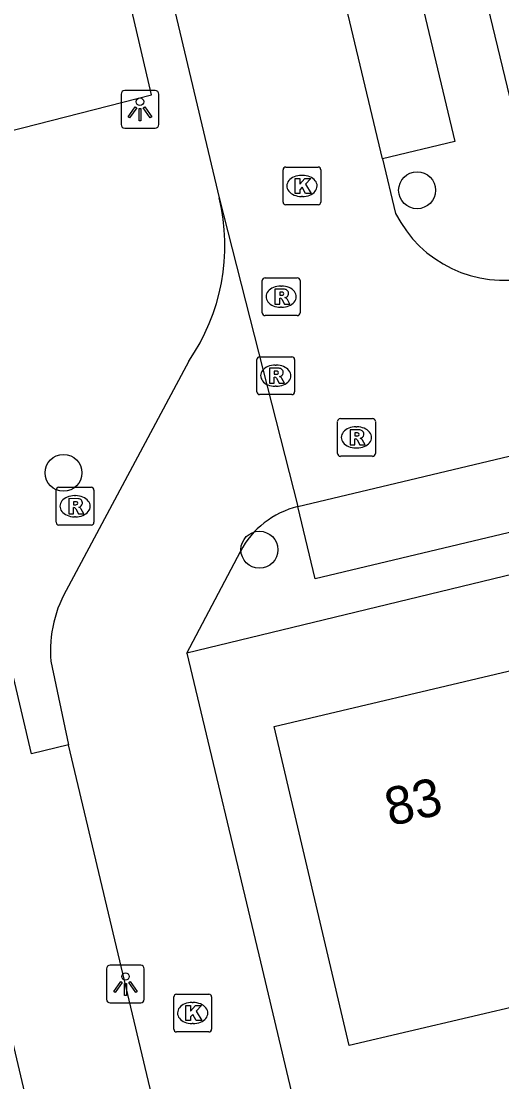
# Model space of a CAD drawing. Extents: x 157793 to 159380, y 380882 to 382313.
# Drawn here: x 158677.92 to 158690.65, y 381211.32 to 381239.4 of the extents above; entities that cross this region are included whole.
import ezdxf

# ---------------------------------------------------------------- set-up
doc = ezdxf.new("R2010")
doc.units = 0
for name, color, linetype in [('IMGEO_Boom', 7, 'Continuous'), ('IMGEO_Kolk', 7, 'Continuous'), ('IMGEO_Lichtpunt', 7, 'Continuous'), ('IMGEO_Muur', 7, 'Continuous'), ('IMGEO_Pand', 7, 'Continuous'), ('IMGEO_Pand_nummerreeks', 7, 'Continuous'), ('IMGEO_Rijbaan_lokaal_open', 7, 'Continuous'), ('IMGEO_Rioolput', 7, 'Continuous'), ('IMGEO_Voetpad_open', 7, 'Continuous')]:
    doc.layers.add(name, color=color, linetype=linetype)

msp = doc.modelspace()

# ---------------------------------------------------------------- linework, layer by layer
at = {"layer": 'IMGEO_Boom'}
for centre in [(158688.407, 381234.922), (158679.041, 381227.443), (158684.229, 381225.408)]:
    msp.add_circle(centre, 0.489, dxfattribs=at)
at = {"layer": 'IMGEO_Kolk'}
for p, q in [((158684.932, 381235.538), (158685.784, 381235.538)), ((158684.857, 381234.612), (158684.857, 381235.464)), ((158685.345, 381235.318), (158685.37, 381235.318)), ((158685.858, 381235.464), (158685.858, 381234.612)), ((158685.368, 381234.758), (158685.343, 381234.758)), ((158685.784, 381234.538), (158684.932, 381234.538)), ((158682.037, 381213.642), (158682.889, 381213.642)), ((158681.962, 381212.716), (158681.962, 381213.568)), ((158682.45, 381213.422), (158682.475, 381213.422)), ((158682.963, 381213.568), (158682.963, 381212.716)), ((158682.473, 381212.862), (158682.448, 381212.862)), ((158682.889, 381212.642), (158682.037, 381212.642))]:
    msp.add_line(p, q, dxfattribs=at)
for points in [[(158684.932, 381235.538), (158685.784, 381235.538)], [(158684.857, 381234.612), (158684.857, 381235.464)], [(158685.178, 381235.238), (158685.301, 381235.238), (158685.301, 381235.087), (158685.431, 381235.238), (158685.595, 381235.238), (158685.449, 381235.087), (158685.602, 381234.838), (158685.45, 381234.838), (158685.365, 381235.002), (158685.301, 381234.935), (158685.301, 381234.838), (158685.178, 381234.838), (158685.178, 381235.238)], [(158685.858, 381235.464), (158685.858, 381234.612)], [(158685.784, 381234.538), (158684.932, 381234.538)], [(158682.037, 381213.642), (158682.889, 381213.642)], [(158681.962, 381212.716), (158681.962, 381213.568)], [(158682.283, 381213.342), (158682.406, 381213.342), (158682.406, 381213.191), (158682.536, 381213.342), (158682.7, 381213.342), (158682.554, 381213.191), (158682.707, 381212.942), (158682.555, 381212.942), (158682.47, 381213.106), (158682.406, 381213.039), (158682.406, 381212.942), (158682.283, 381212.942), (158682.283, 381213.342)], [(158682.963, 381213.568), (158682.963, 381212.716)], [(158682.889, 381212.642), (158682.037, 381212.642)]]:
    msp.add_lwpolyline(points, dxfattribs=at)
for centre, start, end in [((158684.934, 381235.462), 91.552, 178.448), ((158684.934, 381235.462), 91.552, 178.448), ((158685.782, 381235.462), 1.552, 88.448), ((158685.782, 381235.462), 1.552, 88.448), ((158684.934, 381234.614), 181.552, 268.448), ((158684.934, 381234.614), 181.552, 268.448), ((158685.782, 381234.614), 271.552, 358.448), ((158685.782, 381234.614), 271.552, 358.448), ((158682.039, 381213.566), 91.552, 178.448), ((158682.039, 381213.566), 91.552, 178.448), ((158682.887, 381213.566), 1.552, 88.448), ((158682.887, 381213.566), 1.552, 88.448), ((158682.039, 381212.718), 181.552, 268.448), ((158682.039, 381212.718), 181.552, 268.448), ((158682.887, 381212.718), 271.552, 358.448), ((158682.887, 381212.718), 271.552, 358.448)]:
    msp.add_arc(centre, 0.0765, start, end, dxfattribs=at)
for centre, major_axis, ratio, start_param, end_param in [((158685.344, 381235.038), (-0.387, 0.002), 0.722429, 4.712389, 7.853982), ((158685.369, 381235.038), (-0.39, 0.002), 0.717154, 1.570796, 4.712389), ((158682.449, 381213.142), (-0.387, 0.002), 0.722429, 4.712389, 7.853982), ((158682.474, 381213.142), (-0.39, 0.002), 0.717154, 1.570796, 4.712389)]:
    msp.add_ellipse(centre, major_axis=major_axis, ratio=ratio, start_param=start_param, end_param=end_param, dxfattribs=at)
at = {"layer": 'IMGEO_Lichtpunt'}
for p, q in [((158681.47, 381237.563), (158680.662, 381237.563)), ((158681.47, 381237.563), (158680.662, 381237.563)), ((158680.568, 381237.468), (158680.568, 381236.661)), ((158680.568, 381237.468), (158680.568, 381236.661)), ((158681.564, 381236.661), (158681.564, 381237.468)), ((158681.564, 381236.661), (158681.564, 381237.468)), ((158680.662, 381236.567), (158681.47, 381236.567)), ((158680.662, 381236.567), (158681.47, 381236.567)), ((158680.184, 381214.313), (158680.184, 381213.506)), ((158680.184, 381214.313), (158680.184, 381213.506)), ((158681.086, 381214.408), (158680.278, 381214.408)), ((158681.086, 381214.408), (158680.278, 381214.408)), ((158681.18, 381213.506), (158681.18, 381214.313)), ((158681.18, 381213.506), (158681.18, 381214.313)), ((158680.278, 381213.412), (158681.086, 381213.412)), ((158680.278, 381213.412), (158681.086, 381213.412))]:
    msp.add_line(p, q, dxfattribs=at)
for points in [[(158680.942, 381237.132), (158680.981, 381237.104), (158680.793, 381236.842), (158680.755, 381236.869), (158680.942, 381237.132)], [(158681.044, 381237.084), (158681.091, 381237.084), (158681.091, 381236.762), (158681.044, 381236.762), (158681.044, 381237.084)], [(158681.154, 381237.104), (158681.192, 381237.131), (158681.379, 381236.869), (158681.34, 381236.841), (158681.154, 381237.104)], [(158680.558, 381213.977), (158680.597, 381213.949), (158680.409, 381213.687), (158680.371, 381213.714), (158680.558, 381213.977)], [(158680.66, 381213.929), (158680.707, 381213.929), (158680.707, 381213.607), (158680.66, 381213.607), (158680.66, 381213.929)], [(158680.77, 381213.949), (158680.808, 381213.976), (158680.995, 381213.714), (158680.956, 381213.686), (158680.77, 381213.949)]]:
    msp.add_lwpolyline(points, dxfattribs=at)
for centre in [(158681.067, 381237.266), (158680.683, 381214.111)]:
    msp.add_circle(centre, 0.0994, dxfattribs=at)
for centre, start, end in [((158680.662, 381237.468), 90, 180), ((158680.662, 381237.468), 90, 180), ((158681.47, 381237.468), 0, 90), ((158681.47, 381237.468), 0, 90), ((158680.662, 381236.661), 180, 270), ((158680.662, 381236.661), 180, 270), ((158681.47, 381236.661), 270, 0), ((158681.47, 381236.661), 270, 360), ((158680.278, 381214.313), 90, 180), ((158680.278, 381214.313), 90, 180), ((158681.086, 381214.313), 0, 90), ((158681.086, 381214.313), 0, 90), ((158680.278, 381213.506), 180, 270), ((158680.278, 381213.506), 180, 270), ((158681.086, 381213.506), 270, 0), ((158681.086, 381213.506), 270, 360)]:
    msp.add_arc(centre, 0.0946, start, end, dxfattribs=at)
at = {"layer": 'IMGEO_Muur'}
msp.add_lwpolyline([(158684.255, 381214.5), (158686.707, 381204.195), (158687.735, 381204.417)], dxfattribs=at)
at = {"layer": 'IMGEO_Pand'}
for points in [[(158692.927, 381213.768), (158686.609, 381212.282), (158684.622, 381220.73), (158690.971, 381222.224)], [(158668.909, 381211.437), (158670.404, 381205.083), (158678.944, 381207.092), (158677.452, 381213.434)]]:
    msp.add_lwpolyline(points, dxfattribs=at)
at = {"layer": 'IMGEO_Rijbaan_lokaal_open'}
for points in [[(158671.453, 381288.156), (158676.756, 381265.295), (158676.268, 381263.721), (158683.168, 381234.722)], [(158687.494, 381235.752), (158682.096, 381258.371)], [(158687.494, 381235.752), (158687.839, 381234.306)], [(158683.168, 381234.722), (158685.251, 381226.548)], [(158685.251, 381226.548), (158705.376, 381231.347)], [(158682.358, 381230.4), (158679.177, 381224.443)], [(158682.304, 381222.668), (158683.727, 381225.361)], [(158682.304, 381222.668), (158684.255, 381214.5), (158686.707, 381204.195), (158687.735, 381204.417)], [(158678.706, 381222.455), (158679.171, 381220.243)], [(158661.572, 381201.847), (158663.581, 381200.52), (158669.651, 381201.987), (158670.949, 381204.202), (158682.352, 381206.878), (158679.171, 381220.243)]]:
    msp.add_lwpolyline(points, dxfattribs=at)
for centre, radius, start, end in [((158677.917, 381233.469), 5.399, 325.3533, 13.417), ((158690.708, 381235.754), 3.214, 206.7783, 282.3175), ((158685.79, 381224.284), 2.328, 103.3996, 152.4284), ((158682.013, 381222.721), 3.318, 148.7409, 184.6014)]:
    msp.add_arc(centre, radius, start, end, dxfattribs=at)
at = {"layer": 'IMGEO_Rioolput'}
for p, q in [((158684.306, 381231.68), (158684.306, 381232.532)), ((158684.381, 381232.606), (158685.233, 381232.606)), ((158685.307, 381232.532), (158685.307, 381231.68)), ((158684.794, 381232.386), (158684.819, 381232.386)), ((158685.233, 381231.606), (158684.381, 381231.606)), ((158684.817, 381231.826), (158684.792, 381231.826)), ((158684.237, 381230.514), (158685.089, 381230.514)), ((158684.162, 381229.588), (158684.162, 381230.44)), ((158684.65, 381230.294), (158684.675, 381230.294)), ((158685.163, 381230.44), (158685.163, 381229.588)), ((158684.673, 381229.734), (158684.648, 381229.734)), ((158685.089, 381229.514), (158684.237, 381229.514)), ((158686.3, 381227.954), (158686.3, 381228.806)), ((158686.375, 381228.88), (158687.227, 381228.88)), ((158687.301, 381228.806), (158687.301, 381227.954)), ((158686.788, 381228.66), (158686.813, 381228.66)), ((158686.811, 381228.1), (158686.786, 381228.1)), ((158687.227, 381227.88), (158686.375, 381227.88)), ((158678.846, 381226.133), (158678.846, 381226.985)), ((158678.921, 381227.059), (158679.773, 381227.059)), ((158679.334, 381226.839), (158679.359, 381226.839)), ((158679.847, 381226.985), (158679.847, 381226.133)), ((158679.357, 381226.279), (158679.332, 381226.279)), ((158679.773, 381226.059), (158678.921, 381226.059))]:
    msp.add_line(p, q, dxfattribs=at)
for points in [[(158684.306, 381231.68), (158684.306, 381232.532)], [(158684.381, 381232.606), (158685.233, 381232.606)], [(158685.307, 381232.532), (158685.307, 381231.68)], [(158684.895, 381232.304), (158684.643, 381232.306), (158684.643, 381231.906)], [(158684.821, 381232.225), (158684.767, 381232.225), (158684.767, 381232.144)], [(158684.643, 381231.906), (158684.767, 381231.906), (158684.767, 381232.068), (158684.778, 381232.068)], [(158684.767, 381232.144), (158684.819, 381232.144)], [(158684.825, 381232.039), (158684.896, 381231.906), (158685.036, 381231.906), (158684.971, 381232.032)], [(158685.233, 381231.606), (158684.381, 381231.606)], [(158684.237, 381230.514), (158685.089, 381230.514)], [(158684.162, 381229.588), (158684.162, 381230.44)], [(158684.751, 381230.212), (158684.499, 381230.214), (158684.499, 381229.814)], [(158685.163, 381230.44), (158685.163, 381229.588)], [(158684.499, 381229.814), (158684.623, 381229.814), (158684.623, 381229.976), (158684.634, 381229.976)], [(158684.677, 381230.133), (158684.623, 381230.133), (158684.623, 381230.052)], [(158684.623, 381230.052), (158684.675, 381230.052)], [(158684.681, 381229.947), (158684.752, 381229.814), (158684.892, 381229.814), (158684.827, 381229.94)], [(158685.089, 381229.514), (158684.237, 381229.514)], [(158686.3, 381227.954), (158686.3, 381228.806)], [(158686.375, 381228.88), (158687.227, 381228.88)], [(158687.301, 381228.806), (158687.301, 381227.954)], [(158686.889, 381228.578), (158686.637, 381228.58), (158686.637, 381228.18)], [(158686.815, 381228.499), (158686.761, 381228.499), (158686.761, 381228.418)], [(158686.637, 381228.18), (158686.761, 381228.18), (158686.761, 381228.342), (158686.772, 381228.342)], [(158686.761, 381228.418), (158686.813, 381228.418)], [(158686.819, 381228.313), (158686.89, 381228.18), (158687.03, 381228.18), (158686.965, 381228.306)], [(158687.227, 381227.88), (158686.375, 381227.88)], [(158678.846, 381226.133), (158678.846, 381226.985)], [(158678.921, 381227.059), (158679.773, 381227.059)], [(158679.847, 381226.985), (158679.847, 381226.133)], [(158679.435, 381226.757), (158679.183, 381226.759), (158679.183, 381226.359)], [(158679.361, 381226.678), (158679.307, 381226.678), (158679.307, 381226.597)], [(158679.307, 381226.597), (158679.359, 381226.597)], [(158679.183, 381226.359), (158679.307, 381226.359), (158679.307, 381226.521), (158679.318, 381226.521)], [(158679.365, 381226.492), (158679.436, 381226.359), (158679.576, 381226.359), (158679.511, 381226.485)], [(158679.773, 381226.059), (158678.921, 381226.059)]]:
    msp.add_lwpolyline(points, dxfattribs=at)
for centre, radius, start, end in [((158684.383, 381232.53), 0.0765, 91.552, 178.448), ((158684.383, 381232.53), 0.0765, 91.552, 178.448), ((158685.231, 381232.53), 0.0765, 1.552, 88.448), ((158685.231, 381232.53), 0.0765, 1.552, 88.448), ((158684.827, 381232.129), 0.0964, 77.0061, 93.1865), ((158684.841, 381232.186), 0.0378, 276.6634, 79.6772), ((158684.894, 381232.194), 0.109, 350.3612, 89.416), ((158684.892, 381232.194), 0.112, 277.5842, 350.9817), ((158684.777, 381232.015), 0.0533, 26.0293, 88.6989), ((158684.803, 381232.333), 0.19, 274.7715, 282.9687), ((158684.876, 381231.979), 0.108, 29.5134, 73.7905), ((158684.383, 381231.682), 0.0765, 181.552, 268.448), ((158684.383, 381231.682), 0.0765, 181.552, 268.448), ((158685.231, 381231.682), 0.0765, 271.552, 358.448), ((158685.231, 381231.682), 0.0765, 271.552, 358.448), ((158684.239, 381230.438), 0.0765, 91.552, 178.448), ((158684.239, 381230.438), 0.0765, 91.552, 178.448), ((158685.087, 381230.438), 0.0765, 1.552, 88.448), ((158685.087, 381230.438), 0.0765, 1.552, 88.448), ((158684.75, 381230.102), 0.109, 350.3612, 89.416), ((158684.633, 381229.923), 0.0533, 26.0293, 88.6989), ((158684.659, 381230.241), 0.19, 274.7715, 282.9687), ((158684.683, 381230.037), 0.0964, 77.0061, 93.1865), ((158684.697, 381230.094), 0.0378, 276.6634, 79.6772), ((158684.748, 381230.102), 0.112, 277.5842, 350.9817), ((158684.732, 381229.887), 0.108, 29.5134, 73.7905), ((158684.239, 381229.59), 0.0765, 181.552, 268.448), ((158684.239, 381229.59), 0.0765, 181.552, 268.448), ((158685.087, 381229.59), 0.0765, 271.552, 358.448), ((158685.087, 381229.59), 0.0765, 271.552, 358.448), ((158686.377, 381228.804), 0.0765, 91.552, 178.448), ((158686.377, 381228.804), 0.0765, 91.552, 178.448), ((158687.225, 381228.804), 0.0765, 1.552, 88.448), ((158687.225, 381228.804), 0.0765, 1.552, 88.448), ((158686.821, 381228.403), 0.0964, 77.0061, 93.1865), ((158686.888, 381228.468), 0.109, 350.3612, 89.416), ((158686.771, 381228.289), 0.0533, 26.0293, 88.6989), ((158686.797, 381228.607), 0.19, 274.7715, 282.9687), ((158686.835, 381228.46), 0.0378, 276.6634, 79.6772), ((158686.886, 381228.468), 0.112, 277.5842, 350.9817), ((158686.87, 381228.253), 0.108, 29.5134, 73.7905), ((158686.377, 381227.956), 0.0765, 181.552, 268.448), ((158686.377, 381227.956), 0.0765, 181.552, 268.448), ((158687.225, 381227.956), 0.0765, 271.552, 358.448), ((158687.225, 381227.956), 0.0765, 271.552, 358.448), ((158678.923, 381226.983), 0.0765, 91.552, 178.448), ((158678.923, 381226.983), 0.0765, 91.552, 178.448), ((158679.771, 381226.983), 0.0765, 1.552, 88.448), ((158679.771, 381226.983), 0.0765, 1.552, 88.448), ((158679.343, 381226.786), 0.19, 274.7715, 282.9687), ((158679.367, 381226.582), 0.0964, 77.0061, 93.1865), ((158679.381, 381226.639), 0.0378, 276.6634, 79.6772), ((158679.434, 381226.647), 0.109, 350.3612, 89.416), ((158679.432, 381226.647), 0.112, 277.5842, 350.9817), ((158679.416, 381226.432), 0.108, 29.5134, 73.7905), ((158679.317, 381226.468), 0.0533, 26.0293, 88.6989), ((158678.923, 381226.135), 0.0765, 181.552, 268.448), ((158678.923, 381226.135), 0.0765, 181.552, 268.448), ((158679.771, 381226.135), 0.0765, 271.552, 358.448), ((158679.771, 381226.135), 0.0765, 271.552, 358.448)]:
    msp.add_arc(centre, radius, start, end, dxfattribs=at)
for centre, major_axis, ratio, start_param, end_param in [((158684.793, 381232.106), (-0.387, 0.002), 0.722429, 4.712389, 7.853982), ((158684.818, 381232.106), (-0.39, 0.002), 0.717154, 1.570796, 4.712389), ((158684.649, 381230.014), (-0.387, 0.002), 0.722429, 4.712389, 7.853982), ((158684.674, 381230.014), (-0.39, 0.002), 0.717154, 1.570796, 4.712389), ((158686.787, 381228.38), (-0.387, 0.002), 0.722429, 4.712389, 7.853982), ((158686.812, 381228.38), (-0.39, 0.002), 0.717154, 1.570796, 4.712389), ((158679.333, 381226.559), (-0.387, 0.002), 0.722429, 4.712389, 7.853982), ((158679.358, 381226.559), (-0.39, 0.002), 0.717154, 1.570796, 4.712389)]:
    msp.add_ellipse(centre, major_axis=major_axis, ratio=ratio, start_param=start_param, end_param=end_param, dxfattribs=at)
at = {"layer": 'IMGEO_Voetpad_open'}
for points in [[(158654.705, 381231.068), (158666.978, 381233.931), (158674.495, 381235.697), (158681.372, 381237.445), (158675.438, 381262.839), (158674.305, 381262.524), (158668.346, 381287.373)], [(158687.682, 381264.494), (158684.615, 381263.823), (158685.961, 381257.668), (158686.759, 381254.591), (158686.066, 381254.424), (158689.012, 381242.067), (158689.692, 381242.223), (158691.443, 381234.953)], [(158682.096, 381258.371), (158684.01, 381258.829), (158689.405, 381236.211), (158687.494, 381235.752)], [(158679.171, 381220.243), (158678.197, 381220.001), (158675.05, 381233.346), (158664.347, 381230.829), (158650.313, 381227.528), (158648.943, 381227.206)], [(158705.376, 381231.347), (158705.816, 381229.424), (158685.707, 381224.633), (158685.251, 381226.548)], [(158711.951, 381229.839), (158682.304, 381222.668)]]:
    msp.add_lwpolyline(points, dxfattribs=at)

# ---------------------------------------------------------------- texts
at = {"layer": 'IMGEO_Pand_nummerreeks'}
msp.add_text('83', height=1, rotation=13.2386, dxfattribs=at).set_placement((158687.691, 381218.083))

doc.saveas('drawing.dxf')
